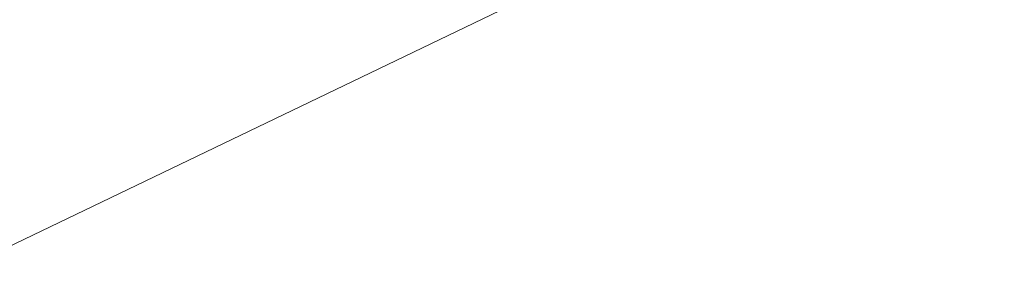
# Model space of a CAD drawing. Header units: millimetres. Extents: x 162876 to 168130, y 402614 to 405602.
# Tile 257 of 656: x 165469.439 to 165469.7821, y 403893.3523 to 403893.4456. Entities that reach past the tile are written whole.
import ezdxf

# ---------------------------------------------------------------- set-up
doc = ezdxf.new("R2010")
doc.units = ezdxf.units.MM
for name, color, linetype, lineweight in [('X-CA190022.004-UO-BGT_Ondergrond$0$GE_316_WGDFietspad_Vlak_GEM', 253, 'Continuous', 9), ('X-CA190022.004-UO-BGT_Ondergrond$0$GE_367_OWGBerm_groenvoorziening_grasenk_GEM', 253, 'Continuous', 9), ('X-CA190022.004-UO-KAD_Percelen$0$B-WE-KG-GRENS_PERCEEL-GV', 150, 'Continuous', 9), ('X-CA190022.004-UO-OPB_Opbreek_v0.1$0$V-WE-VH-VERHARDING_TEGEL-A-200', 252, 'Continuous', 18)]:
    doc.layers.add(name, color=color, linetype=linetype, lineweight=lineweight)

msp = doc.modelspace()

# ---------------------------------------------------------------- hatches: boundary and pattern name
at = {"layer": 'X-CA190022.004-UO-OPB_Opbreek_v0.1$0$V-WE-VH-VERHARDING_TEGEL-A-200'}
h = msp.add_hatch(dxfattribs=at)
h.set_pattern_fill('AVH-TEGEL_300X300_HALFST-SO', color=256, scale=2, pattern_type=2)
h.set_pattern_definition([(0, (0, 0), (0.6, 0.3), [0.6, -0.6]), (90, (0, 0), (-0.6, 4e-17), [])])
edge = h.paths.add_edge_path()
edge.add_line((165468.51054, 403879.87953), (165470.31232, 403879.37847))
edge.add_line((165470.31232, 403879.37847), (165470.3534, 403879.57893))
edge.add_arc((165621.53471, 403843.81993), 155.35281, 166.2628531, 166.6923715, ccw=False)
edge.add_arc((165501.66923, 403873.13001), 31.95583, 144.719179, 166.276236, ccw=False)
edge.add_arc((165508.15829, 403869.43146), 39.39602, 137.846814, 145.779077, ccw=False)
edge.add_line((165478.95193, 403895.87072), (165480.04535, 403897.03017))
edge.add_line((165480.04535, 403897.03017), (165509.51568, 403928.28851))
edge.add_line((165509.51568, 403928.28851), (165514.01797, 403932.91087))
edge.add_arc((165515.30174, 403931.40494), 1.97886, 52.13781, 130.44674, ccw=False)
edge.add_line((165516.51629, 403932.96723), (165517.00655, 403932.53436))
edge.add_line((165517.00655, 403932.53436), (165524.0861, 403926.28353))
edge.add_line((165524.0861, 403926.28353), (165525.34615, 403927.72424))
edge.add_line((165525.34615, 403927.72424), (165518.02681, 403934.16222))
edge.add_arc((165515.30112, 403931.48056), 3.82371, 44.53348, 128.01372)
edge.add_line((165512.94629, 403934.49312), (165512.2257, 403933.76556))
edge.add_line((165512.2257, 403933.76556), (165509.75041, 403931.29127))
edge.add_line((165509.75041, 403931.29127), (165480.24323, 403899.96415))
edge.add_line((165480.24323, 403899.96415), (165478.00497, 403897.58893))
edge.add_arc((165523.17964, 403857.29249), 60.53556, 138.2665917, 144.3671748)
edge.add_arc((165502.04626, 403872.99973), 34.21119, 145.127978, 166.390148)
edge.add_arc((165598.90477, 403848.73096), 134.06299, 166.0501152, 166.5649618)

# ---------------------------------------------------------------- linework, layer by layer
at = {"layer": 'X-CA190022.004-UO-BGT_Ondergrond$0$GE_316_WGDFietspad_Vlak_GEM', "extrusion": (0, 0, -1)}
msp.add_arc((-165503.19191, 403872.46904), 39.01923, 18.830092, 38.78184, dxfattribs=at)
at = {"layer": 'X-CA190022.004-UO-BGT_Ondergrond$0$GE_367_OWGBerm_groenvoorziening_grasenk_GEM'}
msp.add_arc((165503.19191, 403872.46904), 39.01923, 141.21816, 161.169908, dxfattribs=at)
at = {"layer": 'X-CA190022.004-UO-KAD_Percelen$0$B-WE-KG-GRENS_PERCEEL-GV', "flags": 128}
msp.add_lwpolyline([(165206.02, 403764.38), (165414.648, 403867.011), (165488.008, 403902.301), (165500.095, 403908.046), (165516.162, 403915.666), (165529.8, 403922.245), (165525.447, 403925.461), (165439.548, 403884.215), (165377.01, 403853.973), (165312.395, 403823.042), (165261.19, 403798.093), (165219.371, 403778.022), (165203.794, 403770.499)], close=True, dxfattribs=at)
msp.add_lwpolyline([(165497.474, 403741.197), (165497.667, 403757.082), (165501.252, 403778.269), (165482.14, 403813.619), (165476.531, 403838.4), (165471.394, 403861.093), (165490.886, 403870.6), (165502.278, 403876.156), (165512.515, 403881.147), (165488.008, 403902.301), (165414.648, 403867.011), (165432.29, 403842.158), (165433.171, 403842.55), (165456.543, 403853.918), (165459.871, 403852.29), (165465.213, 403828.507), (165469.095, 403811.313), (165472.909, 403794.011), (165474.352, 403787.415), (165476.721, 403776.593), (165481.531, 403755.119), (165484.652, 403736.3)], dxfattribs=at)

doc.saveas('drawing.dxf')
